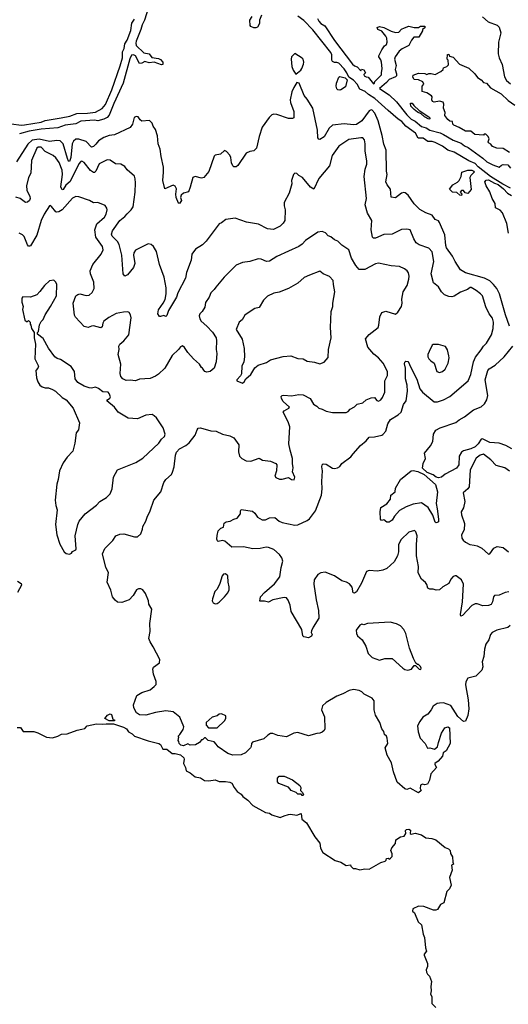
# Model space of a CAD drawing. Extents: x 2220333 to 2384341, y 721037 to 894043.
# Tile 288 of 325: x 2320741 to 2325403, y 844607 to 854000. Entities that reach past the tile are written whole.
import ezdxf

# ---------------------------------------------------------------- set-up
doc = ezdxf.new("R2010")
doc.units = 0

msp = doc.modelspace()

# ---------------------------------------------------------------- linework, layer by layer
at = {"layer": '0CON10XD'}
for points in [[(2321998.9, 854211.1), (2321932.1, 853995), (2321908.1, 853951.9), (2321896.2, 853906.2), (2321852.1, 853795), (2321847.9, 853775), (2321851.9, 853755), (2321924.6, 853684.6), (2321976, 853675), (2322000.6, 853640.6), (2322065, 853630), (2322085, 853621.2), (2322105, 853596.7), (2322106.8, 853573.2), (2322095, 853570), (2322025, 853594.6), (2321975, 853589.2), (2321935, 853600.5), (2321905, 853585.5), (2321885, 853583.1), (2321845.3, 853655.3), (2321825, 853665.8), (2321807.8, 853662.2), (2321792.2, 853627.8), (2321727.8, 853395), (2321638.3, 853201.7), (2321595, 853088.6), (2321575, 853068.9), (2321545, 853052), (2321485, 853034), (2321453.4, 853043.4), (2321325, 853030.8), (2321275, 853007.5), (2321175, 852993.5), (2321105, 852967.5), (2320945, 852956.7), (2320832.1, 852937.9), (2320739.8, 852910.2)], [(2320662, 853008), (2320755, 852995.5), (2320785, 852997.3), (2320945, 853022.2), (2320985, 853038.5), (2321135.5, 853064.5), (2321219.3, 853080.7), (2321284.4, 853105.6), (2321387.2, 853107.2), (2321465, 853116.8), (2321527.7, 853152.3), (2321559.6, 853190.4), (2321619.7, 853330.3), (2321698.8, 853561.2), (2321721.9, 853638.1), (2321722.1, 853695), (2321737.1, 853725), (2321745, 853770), (2321765.6, 853805), (2321801.7, 853898.3), (2321811.4, 853968.6), (2321835.4, 854004.6)], [(2323048.8, 854045), (2323030, 853995), (2323027.5, 853965), (2323009.3, 853930.7), (2322995, 853922.5), (2322975, 853922.5), (2322947, 853937), (2322940, 853945), (2322937.5, 853995), (2322959.3, 854030.7)], [(2325422.7, 852392.7), (2325351.1, 852431.1), (2325233.6, 852503.6), (2325115, 852597.3), (2325087.3, 852627.3), (2325025, 852654.2), (2324886.7, 852736.7), (2324824.3, 852754.3), (2324775, 852793.2), (2324705, 852830.3), (2324675, 852838.9), (2324635, 852839.5), (2324589.2, 852869.2), (2324541.4, 852871.4), (2324517.9, 852917.9), (2324424.2, 852984.2), (2324387.7, 853027.7), (2324351.2, 853051.2), (2324256.1, 853133.9), (2324129.1, 853249.1), (2324067.4, 853287.4), (2324037.5, 853315), (2323987.2, 853337.2), (2323961.9, 853385), (2323924.4, 853425), (2323881.3, 853451.3), (2323860.9, 853495), (2323835, 853531.4), (2323785, 853585.6), (2323765, 853593.1), (2323745, 853591.5), (2323725, 853601.9), (2323718.5, 853615), (2323718.9, 853665), (2323708.2, 853688.2), (2323537.8, 853905), (2323451.2, 853991.2), (2323395, 854034.8)], [(2323580.6, 854010.6), (2323595.7, 853985), (2323614.7, 853964.7), (2323651.3, 853941.3), (2323743.3, 853803.3), (2323916.7, 853575), (2323935, 853560), (2323960.7, 853550.7), (2323995, 853513.8), (2324003, 853527), (2324025, 853523.3), (2324038.8, 853495), (2324025, 853477.5), (2324028.8, 853465), (2324045, 853454.2), (2324065, 853452.5), (2324115, 853390), (2324125, 853393.3), (2324128.8, 853411.2), (2324194, 853475), (2324191.1, 853495), (2324197.5, 853535), (2324191.4, 853595), (2324185, 853617.5), (2324166.7, 853645), (2324167, 853657), (2324195.9, 853714.1), (2324220.5, 853749.5), (2324240, 853765), (2324247.5, 853785), (2324243.3, 853825), (2324233.6, 853843.6), (2324195, 853890), (2324157, 853907), (2324150, 853925), (2324174, 853936), (2324215, 853925.8), (2324285, 853890), (2324325, 853876.7), (2324358.8, 853881.2), (2324385, 853910), (2324411.7, 853921.7)], [(2325155, 854027.1), (2325211.4, 853981.4), (2325295, 853946.9), (2325315, 853928), (2325330, 853875), (2325307.8, 853785), (2325307.1, 853675), (2325315.9, 853635.9), (2325342.7, 853572.7), (2325365, 853454), (2325385, 853421.9), (2325425, 853388.2)], [(2324411.7, 853921.7), (2324455, 853937.5), (2324505, 853927.5), (2324545, 853927.5), (2324565, 853940), (2324605, 853937.5), (2324607, 853923), (2324582.5, 853907.5), (2324582.5, 853895), (2324550, 853835), (2324502.5, 853835), (2324480, 853805), (2324455, 853753.3), (2324388.8, 853721.2), (2324360.9, 853699.1), (2324322.5, 853645), (2324316, 853625), (2324333.8, 853565), (2324324.5, 853525), (2324335.5, 853485), (2324335, 853463.3), (2324325.6, 853454.4), (2324265, 853430), (2324240, 853400), (2324173.3, 853345), (2324265, 853283.9), (2324335, 853218.2), (2324432.9, 853092.9), (2324475, 853050.5), (2324515, 853031.9), (2324572.9, 852982.9), (2324618.2, 852968.2), (2324655, 852947.7), (2324751.3, 852921.3), (2324785.8, 852905), (2324875, 852851.2), (2324952.1, 852822.1), (2324985, 852797.3), (2325020.7, 852780.7), (2325159.9, 852679.9), (2325198.2, 852645), (2325256, 852615), (2325316.2, 852593.8), (2325336.4, 852613.6), (2325355, 852620), (2325397, 852617), (2325425, 852583.3)], [(2323375, 853480), (2323421.7, 853518.3), (2323433.3, 853535), (2323450, 853575), (2323451.2, 853595), (2323445, 853622.5), (2323435, 853633.3), (2323365, 853677.5), (2323333.9, 853646.1), (2323331.2, 853625), (2323336.7, 853555), (2323349.3, 853519.3), (2323375, 853480)], [(2325415, 852732.5), (2325355, 852770), (2325293.6, 852773.6), (2325250.7, 852790.7), (2325235, 852812.5), (2325212.5, 852825), (2325210, 852835), (2325220, 852865), (2325210, 852885), (2325187, 852907), (2325173, 852907), (2325165, 852900), (2325083.6, 852903.6), (2325046.2, 852936.2), (2324995, 852936.7), (2324935, 852973.3), (2324883.9, 852993.9), (2324872.5, 853005), (2324870, 853030), (2324845, 853032.5), (2324825, 853047.5), (2324797.5, 853085), (2324800, 853115), (2324783.3, 853155), (2324787.5, 853195), (2324780, 853215), (2324745, 853222.5), (2324695, 853213.3), (2324680.7, 853220.7), (2324672.5, 853235), (2324677.5, 853265), (2324670, 853275), (2324625, 853303.3), (2324580, 853315), (2324580, 853365), (2324597.5, 853385), (2324588.3, 853408.3), (2324546.4, 853426.4), (2324505, 853430), (2324493, 853453), (2324495, 853470), (2324545, 853490), (2324605, 853487.5), (2324625, 853477.5), (2324645, 853486.7), (2324665, 853487.5), (2324705, 853477.5), (2324760, 853505), (2324780, 853525), (2324785, 853540), (2324817, 853553), (2324831.7, 853568.3), (2324827.5, 853615), (2324820, 853625), (2324821.7, 853668.3), (2324835, 853670), (2324841.7, 853651.7), (2324875, 853642.5), (2324936.4, 853576.4), (2325025, 853536.7), (2325082, 853485), (2325108, 853448), (2325145, 853428), (2325165, 853401.2), (2325195, 853393.3), (2325231.4, 853351.4), (2325335, 853294.2), (2325400.9, 853230.9), (2325465, 853184.2)], [(2323795, 853327.5), (2323775, 853330), (2323765, 853340), (2323758.8, 853365), (2323762, 853395), (2323786.4, 853453.6), (2323795, 853460), (2323847.5, 853445), (2323865.8, 853425.8), (2323848.8, 853361.2), (2323805, 853332.5), (2323795, 853327.5)], [(2325414.7, 851075), (2325374.6, 851185), (2325319.6, 851385), (2325293.1, 851435), (2325261.2, 851475), (2325225, 851507.7), (2325174.6, 851535.4), (2324995, 851585.6), (2324947.5, 851615), (2324895.6, 851695), (2324871.5, 851745), (2324812.9, 851825), (2324805.4, 851845), (2324796.9, 851946.9), (2324746.4, 852066.4), (2324735, 852080.8), (2324704.4, 852094.4), (2324676.7, 852136.7), (2324615, 852157.7), (2324559.7, 852189.7), (2324505.5, 852245), (2324446.2, 852326.2), (2324418.7, 852348.7), (2324405, 852351.9), (2324385, 852346.7), (2324325, 852301.8), (2324285.8, 852305.8), (2324279.2, 852385), (2324246.2, 852425), (2324234, 852455), (2324246.7, 852525), (2324238.8, 852555), (2324236.7, 852755), (2324213.5, 852813.5), (2324200, 852895), (2324159.4, 853035), (2324129.4, 853109.4), (2324105, 853137.8), (2324095, 853140.5), (2324075, 853131.5), (2324005, 853034.7), (2323955, 853000.6), (2323925, 852995.8), (2323835, 853006.4), (2323725, 852994.6), (2323694.7, 852965.3), (2323645, 852883.1), (2323605, 852858.8), (2323595, 852860), (2323584.4, 852874.4), (2323583.3, 852945), (2323537.4, 853157.4), (2323485, 853243.3), (2323456.4, 853276.4), (2323406.7, 853395), (2323385, 853400), (2323355, 853352.5), (2323338, 853312), (2323321.2, 853235), (2323325, 853210), (2323357.5, 853125), (2323355, 853063.3), (2323345, 853056.2), (2323305, 853057.1), (2323194.1, 853095.9), (2323165, 853098), (2323145, 853091.2), (2323122.1, 853067.9), (2323055, 852973.8), (2323025.6, 852885), (2322998.8, 852775), (2322975, 852750), (2322935, 852743.3), (2322902.3, 852727.7), (2322821.7, 852608.3), (2322805, 852596.7), (2322785, 852597.5), (2322775, 852606.7), (2322760.8, 852635), (2322754.2, 852685), (2322745, 852706.7), (2322715, 852743.3), (2322695, 852753.3), (2322655, 852718.8), (2322605, 852706.7), (2322595, 852697.5), (2322545, 852552.5), (2322497.5, 852495), (2322475, 852490), (2322415, 852503.3), (2322393.6, 852496.4), (2322365.9, 852404.1), (2322352, 852358), (2322305, 852344), (2322281.2, 852325), (2322276.2, 852305), (2322283.3, 852275), (2322265, 852247.5), (2322255, 852250), (2322232.9, 852305), (2322229.4, 852335), (2322235.7, 852385.7), (2322225, 852411.2), (2322205, 852422), (2322125, 852387.5), (2322106.2, 852465), (2322114.2, 852545.8), (2322111.9, 852595), (2322090, 852695), (2322081.8, 852765), (2322060.4, 852815), (2322055, 852892.5), (2322035, 852952.5), (2322014.4, 852984.4), (2322004, 853014), (2321977.7, 853037.7), (2321905, 853033.8), (2321890, 853045), (2321870, 853075), (2321853, 853077), (2321833.9, 853066.1), (2321817.3, 853002.7), (2321795, 852972), (2321645, 852902.2), (2321595, 852896.1), (2321545, 852875.3), (2321493.5, 852845), (2321467, 852813), (2321445, 852790.9), (2321425, 852784.4), (2321375, 852837.3), (2321305, 852861.6), (2321275, 852861.2), (2321255, 852841.8), (2321240.5, 852815), (2321228.1, 852685), (2321215, 852648.6), (2321205, 852652), (2321196.5, 852675), (2321155.8, 852815), (2321125.6, 852845.6), (2321095, 852849.1), (2321025, 852837.4), (2320925, 852860.9), (2320860.3, 852849.7), (2320818, 852812), (2320710, 852645)], [(2324645, 853050), (2324603.3, 853075), (2324572.5, 853102.5), (2324535, 853117.5), (2324503.3, 853145), (2324473.8, 853175), (2324470, 853205), (2324485, 853202.5), (2324500.5, 853180.5), (2324553.6, 853133.6), (2324645, 853072.5), (2324652.5, 853065), (2324652.5, 853055), (2324645, 853050)], [(2323922.2, 849857.8), (2323991.7, 849938.3), (2324047.6, 849982.4), (2324073.6, 850016.4), (2324125, 850021.4), (2324194.3, 850035.7), (2324206.8, 850043.2), (2324232.5, 850075), (2324253.6, 850145), (2324277.5, 850185), (2324350.2, 850229.8), (2324378.9, 850255), (2324402.1, 850327.9), (2324429.2, 850365), (2324441.5, 850455), (2324437.7, 850515), (2324423.1, 850575), (2324421.1, 850675), (2324412.9, 850717.1), (2324415, 850732.5), (2324425, 850743.3), (2324445, 850740), (2324455, 850727.5), (2324465.8, 850695), (2324530.5, 850570.5), (2324559.5, 850479.5), (2324585, 850445.6), (2324695, 850355.7), (2324726.4, 850353.6), (2324783.3, 850375), (2324844.5, 850405.5), (2325018.9, 850555), (2325045.3, 850614.7), (2325071.5, 850735), (2325088.2, 850781.8), (2325145, 850852), (2325165, 850886.2), (2325193.8, 850915), (2325242.5, 850995), (2325257.5, 851055), (2325262.5, 851115), (2325252, 851152), (2325219.5, 851195), (2325189.5, 851259.5), (2325155.5, 851365), (2325138.6, 851385), (2325095.3, 851415.3), (2325048, 851445), (2325037.5, 851445), (2325013.6, 851426.4), (2324945, 851402.2), (2324886.6, 851363.4), (2324865, 851357.1), (2324835, 851358.6), (2324795, 851376.2), (2324766.2, 851405), (2324735, 851452.5), (2324689.3, 851490.7), (2324668.1, 851575), (2324691.5, 851695), (2324676.9, 851785), (2324645, 851819.6), (2324552.8, 851852.8), (2324523.1, 851873.1), (2324500.2, 851910.2), (2324465, 851994), (2324435, 852002.9), (2324382.6, 851997.4), (2324295, 851954.5), (2324215, 851950.5), (2324135, 851916.5), (2324116.9, 851916.9), (2324105.6, 851925.6), (2324093.3, 851995), (2324101.5, 852085), (2324057.6, 852155), (2324038, 852235), (2324048.8, 852295), (2324026.2, 852505), (2324036.2, 852573.8), (2324052.2, 852622.2), (2324053.8, 852655), (2324037.5, 852745), (2324038.1, 852815), (2324032, 852855), (2324015, 852873.8), (2323995, 852874.3), (2323881.7, 852858.3), (2323784.3, 852795), (2323721.8, 852705), (2323697.8, 852605), (2323596.1, 852483.9), (2323547.1, 852382.9), (2323513.7, 852403.7), (2323440, 852495), (2323405, 852512.5), (2323385, 852532.5), (2323365, 852537.5), (2323353.3, 852525), (2323333.9, 852466.1), (2323336, 852435), (2323311.2, 852345), (2323263.6, 852256.4), (2323263.8, 852225), (2323273.8, 852185), (2323269.2, 852085), (2323255, 852058.8), (2323225, 852030), (2323195, 852016), (2323160.7, 851999.3), (2323105, 852005.8), (2323019.3, 852049.3), (2322905, 852069.6), (2322795, 852107.5), (2322706.7, 852095), (2322667, 852063), (2322645, 852054.2), (2322521.1, 851888.9), (2322485, 851851.4), (2322419.4, 851810.6), (2322384, 851765), (2322377.5, 851705), (2322332.7, 851587.3), (2322324, 851535), (2322250.8, 851395), (2322236.4, 851353.6), (2322162, 851225), (2322145, 851177.5), (2322135, 851170), (2322115, 851177.5), (2322085, 851167.5), (2322075, 851170), (2322060, 851195), (2322063.8, 851233.8), (2322108.6, 851295), (2322127.6, 851332.4), (2322139.1, 851385), (2322138.8, 851441.2), (2322117.7, 851545), (2322074.2, 851664.2), (2322045, 851790), (2322017.5, 851835), (2321995, 851855.7), (2321965, 851862.9), (2321845, 851800.8), (2321829.4, 851775), (2321825.6, 851755), (2321838.6, 851675), (2321825, 851637.5), (2321770, 851565), (2321743.6, 851553.6), (2321727.5, 851575), (2321714.3, 851755), (2321690.4, 851855), (2321675.3, 851885.3), (2321624.5, 851935), (2321615.5, 851955), (2321627.5, 851985), (2321696.1, 852083.9), (2321745, 852121.9), (2321765, 852149.5), (2321805.7, 852185), (2321824.3, 852215), (2321843.5, 852355), (2321844.4, 852445), (2321842.9, 852482.9), (2321835, 852506.7), (2321767.3, 852567.3), (2321745, 852598.8), (2321705, 852623.3), (2321655, 852626.2), (2321605, 852659.2), (2321575, 852664), (2321500, 852625), (2321466, 852554), (2321455, 852542.9), (2321445, 852541.9), (2321415, 852562.5), (2321355, 852639.4), (2321335, 852649.4), (2321325, 852647.5), (2321303.9, 852626.1), (2321221.8, 852458.2), (2321179.7, 852420.3), (2321155, 852381.4), (2321145, 852377.5), (2321133.7, 852405), (2321148.4, 852525), (2321145.7, 852565), (2321117.6, 852637.6), (2321085, 852683.8), (2321060, 852705), (2320983.8, 852743.8), (2320945, 852782.9), (2320917.5, 852785), (2320903.5, 852775), (2320851.9, 852658.1), (2320848.5, 852535), (2320823.1, 852495), (2320806.1, 852415), (2320808.4, 852375), (2320836.4, 852315), (2320839.4, 852295), (2320833.2, 852276.8), (2320815, 852258), (2320795, 852257.1), (2320745, 852295.3), (2320705, 852306.1)], [(2324955, 852323.3), (2324940, 852325), (2324911.7, 852351.7), (2324870, 852355), (2324840, 852385), (2324873.3, 852425), (2324919.2, 852450.8), (2324932.5, 852465), (2324952.5, 852505), (2324960, 852545), (2325015, 852566), (2325055, 852565.7), (2325073.3, 852555), (2325076.7, 852545), (2325045.9, 852514.1), (2325036.2, 852495), (2325049.5, 852380.5), (2325015, 852342.5), (2324990, 852350), (2324975, 852370), (2324955, 852370), (2324942.5, 852355), (2324960, 852335), (2324955, 852323.3)], [(2325405.9, 851965), (2325389.4, 852055), (2325347.3, 852157.3), (2325325, 852184), (2325280, 852205), (2325275.9, 852245.9), (2325248.6, 852295), (2325226.9, 852356.9), (2325190.8, 852415), (2325180, 852455), (2325190.8, 852469.2), (2325215, 852474), (2325270.9, 852440.9), (2325305, 852428), (2325357, 852387), (2325394.3, 852344.3), (2325431.9, 852321.9)], [(2323305, 851792.5), (2323195, 851741.1), (2323125, 851695.7), (2323094.4, 851694.4), (2323045, 851716), (2323015, 851720), (2322935, 851694), (2322865.8, 851684.2), (2322805, 851660), (2322692, 851545), (2322611.2, 851448.8), (2322597.5, 851425), (2322564.2, 851395.8), (2322548.3, 851351.7), (2322515, 851302.5), (2322506.7, 851256.7), (2322483, 851217), (2322458.8, 851195), (2322454.1, 851175.9), (2322460, 851145), (2322470.8, 851125), (2322527.6, 851077.6), (2322580.2, 851020.2), (2322614.4, 850965), (2322618.9, 850935), (2322613.8, 850855), (2322620, 850815), (2322613.8, 850735), (2322596, 850675), (2322557.3, 850642.7), (2322525, 850636.7), (2322507.5, 850645), (2322498.3, 850658.3), (2322486.4, 850676.4), (2322475, 850682.5), (2322456.2, 850715), (2322398, 850765), (2322344.2, 850825), (2322314.3, 850874.3), (2322295, 850890), (2322275, 850880), (2322256.9, 850853.1), (2322195, 850797.5), (2322125, 850675.6), (2322065, 850618.1), (2322035, 850598.9), (2321985, 850577.5), (2321885, 850572), (2321844.2, 850555.8), (2321795, 850561.1), (2321755, 850558.1), (2321723.4, 850573.4), (2321705.7, 850595), (2321698.9, 850625), (2321706.7, 850715), (2321681.1, 850805), (2321690.5, 850855), (2321687.8, 850885), (2321695.4, 850904.6), (2321734.2, 850935), (2321782, 850995), (2321802.9, 851155), (2321799.2, 851185), (2321785, 851206.2), (2321772.7, 851212.7), (2321730.3, 851210.3), (2321662.4, 851197.6), (2321590.2, 851159.8), (2321544, 851125), (2321533.1, 851105), (2321528.9, 851071.1), (2321515, 851059.2), (2321445, 851080), (2321425, 851078), (2321395, 851063.8), (2321355, 851074), (2321272.1, 851162.1), (2321265, 851180), (2321252.2, 851295), (2321276.7, 851365), (2321295, 851380), (2321315, 851386.2), (2321375, 851370), (2321405, 851372), (2321433.4, 851396.6), (2321451.1, 851435), (2321447.4, 851497.4), (2321416.5, 851575), (2321414.4, 851605), (2321436.9, 851665), (2321517.1, 851765), (2321535.6, 851805), (2321530.6, 851835), (2321467.7, 851925), (2321456.2, 851995), (2321477.3, 852052.7), (2321550.8, 852115), (2321566.9, 852145), (2321573.8, 852185), (2321573.3, 852203.3), (2321555, 852227.5), (2321486.1, 852256.1), (2321445, 852253.3), (2321405.8, 852275.8), (2321305, 852312), (2321275, 852312.5), (2321245, 852298.6), (2321145, 852186.9), (2321115, 852167.5), (2321095, 852163.1), (2321085, 852167.1), (2321045, 852218.8), (2321035, 852226.7), (2321025, 852223.8), (2320974, 852146), (2320945, 852083.8), (2320905.6, 851945), (2320845, 851843.3), (2320835, 851838.8), (2320825, 851841.2), (2320815, 851853.8), (2320782.7, 851932.7), (2320767.3, 851947.3), (2320735, 851964.2)], [(2325420.2, 848219.8), (2325398, 848202), (2325292.5, 848175), (2325247.5, 848155), (2325233.8, 848135), (2325216.2, 848085), (2325187.1, 848042.9), (2325174.4, 847995), (2325168.6, 847925), (2325154.4, 847875), (2325158.8, 847825), (2325150.8, 847795), (2325092.4, 847737.6), (2325015, 847718.8), (2324995.9, 847684.1), (2324994.3, 847655), (2325020.7, 847510.7), (2325026.7, 847425), (2325016.9, 847363.1), (2324995, 847307.5), (2324975, 847306.2), (2324922.4, 847352.4), (2324855, 847458.5), (2324785, 847482.5), (2324745, 847480), (2324725, 847477.5), (2324685, 847450), (2324667.5, 847415), (2324635.9, 847374.1), (2324587.5, 847345), (2324557.5, 847305), (2324537.5, 847265), (2324542, 847205), (2324562, 847145), (2324608.8, 847095), (2324631.2, 847051.2), (2324655, 847052.5), (2324697.7, 847042.3), (2324725.7, 847064.3), (2324735.8, 847104.2), (2324763.8, 847195), (2324796.1, 847243.9), (2324825, 847253.8), (2324840, 847245), (2324846.7, 847095), (2324810, 847025), (2324782.5, 847005), (2324776.1, 846973.9), (2324733, 846927), (2324700, 846905), (2324700, 846895), (2324717.5, 846865), (2324663.9, 846806.1), (2324650, 846745), (2324633, 846707), (2324605, 846700), (2324585, 846707.5), (2324565, 846697.5), (2324560, 846665), (2324570, 846645), (2324546.4, 846623.6), (2324465, 846667.5), (2324435, 846657.5), (2324415, 846662.5), (2324343.3, 846725), (2324306.2, 846825), (2324289.2, 846909.2), (2324246.2, 846985), (2324229.2, 847055), (2324253.8, 847095), (2324247.5, 847145), (2324240, 847165), (2324221.7, 847181.7), (2324215, 847210), (2324196.4, 847236.4), (2324177.5, 847295), (2324136, 847365), (2324123.8, 847415), (2324122, 847502), (2324105, 847528.8), (2324026.4, 847566.4), (2324005, 847586.7), (2323979.5, 847599.5), (2323925, 847610), (2323885, 847601.2), (2323825, 847568.8), (2323765, 847546.2), (2323664.6, 847485.4), (2323628.8, 847455), (2323620, 847415), (2323648.3, 847348.3), (2323653.3, 847235), (2323645, 847217.5), (2323625, 847203.3), (2323605, 847193.3), (2323575, 847191.2), (2323495, 847167.5), (2323395, 847200), (2323355, 847193.3), (2323285, 847160), (2323205, 847171.2), (2323155, 847190), (2323135, 847190), (2323106.7, 847175), (2323069.5, 847140.5), (2322961.7, 847108.3), (2322952.5, 847095), (2322950, 847065), (2322943.3, 847055), (2322894.1, 847005.9), (2322855, 846986.2), (2322774.2, 846984.2), (2322725, 846998), (2322635, 847062), (2322615, 847088), (2322595, 847110), (2322540, 847125), (2322515, 847150), (2322505, 847150), (2322485, 847130), (2322475, 847130), (2322456.4, 847103.6), (2322417, 847083), (2322368.3, 847078.3), (2322345, 847092.5), (2322305, 847071.2), (2322277.7, 847077.7), (2322262.5, 847095), (2322260, 847115), (2322253, 847123), (2322257.5, 847155), (2322252.5, 847165), (2322269.3, 847180.7), (2322300.7, 847229.3), (2322306.2, 847255), (2322268, 847345), (2322205, 847397.5), (2322135, 847408.1), (2322035, 847390), (2321945, 847365.7), (2321885, 847370), (2321855, 847386.7), (2321829.2, 847435), (2321827.1, 847465), (2321858.3, 847551.7), (2321905, 847580.6), (2321984.1, 847605.9), (2322025, 847637.5), (2322041.7, 847658.3), (2322043, 847687), (2322018, 847755), (2322010, 847805), (2322018.3, 847821.7), (2322073.3, 847865), (2322077.5, 847895), (2322015, 848017.5), (2321984.2, 848065), (2321972.3, 848097.7), (2321985.7, 848164.3), (2321981.7, 848238.3), (2322001.2, 848375), (2321974.2, 848424.2), (2321969.2, 848455), (2321942, 848525), (2321915, 848560), (2321895, 848570), (2321875, 848570), (2321855, 848562.5), (2321824.3, 848505.7), (2321784.2, 848465.8), (2321715, 848438.6), (2321675, 848444.2), (2321651.3, 848461.3), (2321626.7, 848495), (2321608.7, 848558.7), (2321576.1, 848633.9), (2321588.1, 848725), (2321563.3, 848775), (2321531.2, 848905), (2321552, 848955), (2321628.3, 849031.7), (2321657.5, 849075), (2321695, 849091.2), (2321735, 849096), (2321835, 849066), (2321864.1, 849065.9), (2321896, 849095), (2321911.4, 849138.6), (2321915.7, 849165), (2321945.5, 849215), (2321957.3, 849255), (2321986.9, 849315), (2322019.2, 849415), (2322086.2, 849495), (2322116.7, 849585), (2322135, 849612.5), (2322187.5, 849662.5), (2322198.8, 849685), (2322215.7, 849735), (2322226.4, 849845), (2322235.4, 849874.6), (2322265.7, 849905), (2322325, 849938.5), (2322358.6, 849965), (2322415, 850036.7), (2322433.4, 850086.6), (2322445, 850102), (2322465, 850107.5), (2322565, 850079.4), (2322615.6, 850075.6), (2322676.8, 850046.8), (2322745, 850029.2), (2322785, 850010), (2322830, 849945), (2322828.3, 849878.3), (2322838.8, 849835), (2322860, 849815), (2322903, 849793), (2322945, 849789.2), (2323025, 849816.2), (2323058.8, 849798.8), (2323135, 849787.5), (2323185, 849766.7), (2323193.3, 849755), (2323192, 849695), (2323174.2, 849645), (2323185, 849631.2), (2323218, 849618), (2323245, 849616.2), (2323305, 849632.5), (2323335, 849613.8), (2323359.3, 849610.7), (2323366.2, 849635), (2323343.6, 849686.4), (2323348.8, 849725), (2323342.5, 849765), (2323344.2, 849815), (2323320, 849895), (2323310, 849955), (2323317.8, 850115), (2323303.3, 850165), (2323256, 850255), (2323262.5, 850267.5), (2323310, 850295), (2323313.3, 850305), (2323255, 850358.8), (2323238, 850385), (2323234, 850405), (2323244.5, 850415.5), (2323260.9, 850419.1), (2323335, 850412.5), (2323404.4, 850424.4), (2323445, 850422.9), (2323510.8, 850385), (2323545, 850333.3), (2323575, 850313.8), (2323595, 850294), (2323625, 850285.8), (2323665, 850264), (2323725, 850254.4), (2323855, 850251.4), (2323875, 850261.2), (2323895, 850286.2), (2323935, 850306.2), (2323959.2, 850330.8), (2324015, 850346), (2324045, 850373.8), (2324095, 850394.2), (2324125, 850396), (2324148.3, 850368.3), (2324165, 850360), (2324185, 850373.3), (2324200.8, 850395), (2324223, 850447), (2324225.7, 850555), (2324248.5, 850605), (2324251.5, 850645), (2324209.4, 850725), (2324165, 850774.3), (2324118.8, 850808.8), (2324062.5, 850875), (2324038.8, 850955), (2324074.4, 850995.6), (2324160, 851065), (2324168.6, 851085), (2324175.7, 851164.3), (2324195, 851206.7), (2324235, 851221.2), (2324325, 851192.5), (2324348.8, 851211.2), (2324383.8, 851265), (2324390, 851295), (2324387.1, 851335), (2324399.4, 851405), (2324437.1, 851465), (2324454.3, 851525), (2324458, 851555), (2324451.2, 851585), (2324438.8, 851605), (2324413.3, 851625), (2324365, 851645.7), (2324285, 851653.1), (2324165, 851677.1), (2324135, 851670.8), (2324035, 851617.5), (2323978.3, 851618.3), (2323947.5, 851655), (2323905, 851723.8), (2323882.5, 851805), (2323815, 851850), (2323775, 851886.2), (2323745, 851901.2), (2323709.7, 851929.7), (2323685, 851938.8), (2323657.3, 851967.3), (2323625, 851978.8), (2323585, 851974), (2323467.1, 851892.9), (2323435, 851858.5), (2323405, 851837.5), (2323305, 851792.5)], [(2322865, 850532.5), (2322882.5, 850545), (2322896.7, 850575), (2322945, 850616.7), (2322985, 850680), (2323015, 850703.3), (2323095, 850730), (2323135, 850755.8), (2323255, 850787.5), (2323327.3, 850792.7), (2323395, 850769.4), (2323446.2, 850766.2), (2323485, 850742.5), (2323555, 850733.8), (2323605, 850716.2), (2323645.8, 850734.2), (2323685, 850777.5), (2323688, 850855), (2323714, 850965), (2323705.7, 851065), (2323713.8, 851215), (2323728, 851265), (2323728, 851295), (2323748.8, 851405), (2323734, 851475), (2323732.7, 851512.7), (2323695, 851550), (2323636.7, 851575), (2323605, 851601.2), (2323505, 851561.9), (2323455, 851540), (2323395, 851487.5), (2323304.2, 851435.8), (2323215, 851400), (2323165, 851390), (2323105, 851362), (2323066.2, 851325), (2323025, 851253.3), (2322985, 851244), (2322920, 851205), (2322888.8, 851181.2), (2322862.3, 851137.7), (2322835, 851113.3), (2322806.2, 851045), (2322862.4, 850952.4), (2322882.2, 850865), (2322886.7, 850785), (2322878.6, 850735), (2322860.8, 850695), (2322857.3, 850622.7), (2322847.3, 850602.7), (2322813.3, 850565), (2322812.5, 850555), (2322865, 850532.5)], [(2321215, 848902.5), (2321235, 848910), (2321243.6, 848926.4), (2321275, 848942.5), (2321279.3, 848950.7), (2321269.2, 849075), (2321293.8, 849185), (2321308, 849215), (2321364.3, 849285.7), (2321475, 849369.2), (2321505, 849404.2), (2321567.9, 849442.1), (2321602.3, 849477.7), (2321623.8, 849525), (2321636, 849635), (2321673.6, 849706.4), (2321847.5, 849775), (2321915, 849818), (2322068.7, 849961.3), (2322092.7, 849997.3), (2322121.2, 850025), (2322127.3, 850047.3), (2322108.8, 850105), (2322045, 850202.5), (2322025, 850222.5), (2322003, 850233), (2321945, 850228.8), (2321865, 850193.8), (2321775, 850198.8), (2321680, 850255), (2321646.7, 850305), (2321573.3, 850365), (2321577.5, 850375), (2321601.4, 850388.6), (2321607.1, 850402.9), (2321595.7, 850435), (2321585, 850447.5), (2321535, 850450.8), (2321493.2, 850483.2), (2321465, 850493.8), (2321425, 850483.8), (2321405, 850486.7), (2321355, 850503.8), (2321295, 850538.8), (2321270, 850575), (2321262.5, 850645), (2321231.7, 850691.7), (2321129.7, 850759.7), (2321098.3, 850768.3), (2321075, 850783.3), (2321016.4, 850866.4), (2320965, 850960), (2320911.7, 851001.7), (2320910, 851015), (2320920, 851025), (2320929.3, 851090.7), (2320945, 851120), (2320965, 851140), (2320983.3, 851185), (2321035.8, 851265), (2321090.8, 851365), (2321093.9, 851473.9), (2321085, 851497.5), (2321065.9, 851515.9), (2321025, 851510), (2320976, 851465), (2320934.3, 851405.7), (2320904.2, 851375.8), (2320845, 851352), (2320770, 851355), (2320762.5, 851345), (2320762.5, 851305), (2320772.5, 851265), (2320767.5, 851235), (2320790, 851135), (2320805, 851120), (2320815, 851120), (2320825, 851130), (2320840, 851115), (2320840, 851095), (2320847, 851087), (2320852.5, 851055), (2320880, 851015), (2320880, 850965), (2320892.5, 850905), (2320884, 850765), (2320918.8, 850695), (2320913.6, 850676.4), (2320893.3, 850655), (2320900, 850585), (2320913.8, 850545), (2320932.5, 850515), (2320955, 850497.5), (2320985, 850487.5), (2321015, 850487.5), (2321055, 850472.5), (2321082.5, 850455), (2321145, 850396.7), (2321185, 850372.5), (2321250, 850295), (2321312, 850155), (2321301.7, 850088.3), (2321280.7, 850059.3), (2321268.3, 849961.7), (2321246.7, 849885), (2321194.2, 849825.8), (2321155, 849772.5), (2321121.2, 849695), (2321109.2, 849615), (2321095, 849570), (2321080, 849415), (2321084.3, 849365), (2321097.1, 849325), (2321083.1, 849185), (2321095.8, 849085), (2321125, 848996.7), (2321165, 848923.3), (2321185, 848906.7), (2321215, 848902.5)], [(2324745, 850633.5), (2324776.2, 850643.8), (2324800, 850665), (2324827.5, 850725), (2324839.2, 850775), (2324836, 850795), (2324821.7, 850851.7), (2324803, 850883), (2324735, 850901.2), (2324687, 850903), (2324677.5, 850895), (2324647.1, 850835), (2324635.7, 850805), (2324635.7, 850785), (2324644.6, 850764.6), (2324663.8, 850745), (2324696.2, 850725), (2324719.2, 850645), (2324745, 850633.5)], [(2325435, 849906.7), (2325377.7, 849937.7), (2325315, 849958.8), (2325225, 849966.7), (2325155, 850002.8), (2325143, 849997), (2325116.2, 849955), (2325085, 849925.2), (2325045, 849906.7), (2324975, 849888.4), (2324954.6, 849875), (2324933.7, 849836.3), (2324929.8, 849755), (2324906.8, 849723.2), (2324800, 849665), (2324765, 849636.9), (2324735, 849629.5), (2324715, 849634.4), (2324685, 849657.5), (2324628.9, 849678.9), (2324585, 849723.3), (2324590, 849765), (2324612.9, 849815), (2324601.4, 849865), (2324661.2, 849935), (2324683.3, 849975), (2324690, 850045), (2324712.5, 850085), (2324752.5, 850105), (2324901.8, 850158.2), (2324935, 850181.9), (2324985, 850211.2), (2325071.9, 850278.1), (2325145, 850307.8), (2325175, 850337.1), (2325197.6, 850375), (2325207.7, 850415), (2325182.7, 850565), (2325206.9, 850653.1), (2325221.1, 850668.9), (2325276.7, 850703.3), (2325364.5, 850785), (2325445.5, 850885)], [(2325406.9, 848543.1), (2325373.2, 848536.8), (2325315, 848510), (2325272, 848508), (2325260, 848495), (2325252.5, 848445), (2325237.9, 848422.1), (2325215, 848410.6), (2325158.7, 848408.7), (2325105, 848428), (2325085, 848428), (2325055, 848410.8), (2324965, 848316), (2324950, 848310), (2324946.1, 848326.1), (2324966.4, 848445), (2324974.5, 848615), (2324955, 848655.7), (2324905, 848694), (2324894.1, 848695.9), (2324875, 848687.5), (2324855, 848662.5), (2324835, 848620), (2324779.3, 848590.7), (2324745, 848560), (2324715, 848557.5), (2324686.1, 848566.1), (2324655, 848566.7), (2324636.2, 848576.2), (2324625, 848612.5), (2324611.7, 848631.7), (2324575, 848662.5), (2324543.2, 848723.2), (2324546.9, 848785), (2324526.9, 848885), (2324526.9, 848995), (2324534.2, 849075), (2324520, 849115), (2324508, 849128), (2324455, 849112), (2324379.5, 849040.5), (2324354.4, 848995), (2324354.3, 848924.3), (2324344.4, 848885), (2324315, 848827.5), (2324244, 848765), (2324205, 848749.5), (2324155, 848739.6), (2324075, 848744.5), (2324048.6, 848735), (2324001.1, 848625), (2323955, 848543.3), (2323935, 848530), (2323923.9, 848533.9), (2323911.9, 848585), (2323888.6, 848618.6), (2323858.8, 848635), (2323815, 848647.3), (2323745, 848696), (2323655, 848728.9), (2323615.4, 848724.6), (2323585, 848708.1), (2323551.1, 848655), (2323546.7, 848615), (2323568.5, 848465), (2323592.5, 848365), (2323595, 848290), (2323540, 848205), (2323525, 848170), (2323522.5, 848155), (2323530, 848135), (2323525, 848117.5), (2323495, 848103.8), (2323451.7, 848111.7), (2323443.6, 848123.6), (2323433.6, 848183.6), (2323331.4, 848355), (2323320, 848415), (2323301.2, 848461.2), (2323285, 848483.3), (2323265, 848488), (2323155, 848465.8), (2323113.6, 848443.6), (2323075, 848453.3), (2323033, 848453), (2323037.5, 848495), (2323075, 848536.2), (2323173.3, 848616.7), (2323222, 848685), (2323234.5, 848775), (2323250, 848835), (2323241.4, 848865), (2323219.4, 848899.4), (2323164.7, 848944.7), (2323114.3, 848965.7), (2323092.1, 848967.9), (2323035, 848956.2), (2322965, 848951.2), (2322875, 848972), (2322765, 848967.5), (2322696.8, 849026.8), (2322675, 849032.5), (2322635, 849023.3), (2322627, 849027), (2322620, 849045), (2322625, 849080), (2322633.3, 849125), (2322659.3, 849150.7), (2322685, 849160), (2322691.7, 849198.3), (2322710.7, 849209.3), (2322750, 849215), (2322783.6, 849236.4), (2322816.4, 849243.6), (2322847.5, 849285), (2322847.5, 849315), (2322855, 849327.5), (2322960.7, 849310.7), (2322983.9, 849293.9), (2323010, 849255), (2323055, 849227.5), (2323085, 849229.2), (2323125, 849249.2), (2323175, 849250.6), (2323215, 849216.9), (2323243.9, 849203.9), (2323365, 849178.2), (2323395, 849182.7), (2323485, 849222.3), (2323505, 849238.9), (2323564.5, 849315), (2323619.2, 849465), (2323627.5, 849525), (2323624.3, 849594.3), (2323630.8, 849695), (2323622.9, 849735), (2323626.2, 849755), (2323636.1, 849763.9), (2323665, 849758.6), (2323725, 849721.2), (2323745, 849718.8), (2323774.2, 849725.8), (2323793.9, 849736.1), (2323813.3, 849765), (2323899.1, 849830.9), (2323922.2, 849857.8)], [(2325413.2, 849693.2), (2325370, 849725), (2325286.7, 849746.7), (2325235, 849800.8), (2325165, 849854), (2325135, 849846.7), (2325095, 849816), (2325039.4, 849705), (2325030, 849545), (2325016.3, 849523.7), (2324972.9, 849485), (2324987.5, 849405), (2324975, 849342.5), (2324954.3, 849305), (2324957.1, 849275), (2324984.3, 849195), (2324981.4, 849135), (2324956.7, 849085), (2324958.9, 849055), (2324973.3, 849033.3), (2324995, 849015.6), (2325035, 848994.5), (2325077.2, 848987.2), (2325105, 848981.4), (2325149.1, 848959.1), (2325215, 848900), (2325225.9, 848904.1), (2325263, 848957), (2325295, 848973.3), (2325355, 848963.8), (2325405, 848923.8)], [(2324715, 849200), (2324705, 849207.5), (2324682.6, 849272.6), (2324636.8, 849346.8), (2324575, 849389.5), (2324495, 849379.1), (2324427.9, 849352.1), (2324363.1, 849316.9), (2324316.9, 849265), (2324294, 849225), (2324265, 849208), (2324245, 849207.5), (2324215, 849227.5), (2324191.7, 849221.7), (2324182.5, 849235), (2324181.2, 849305), (2324186.7, 849345), (2324245, 849380), (2324280, 849425), (2324282.5, 849465), (2324322.5, 849495), (2324325, 849530), (2324375, 849612.5), (2324474.5, 849695.5), (2324495, 849700), (2324539.3, 849689.3), (2324600.9, 849660.9), (2324708.5, 849565), (2324728.5, 849495), (2324713.9, 849383.9), (2324724.3, 849334.3), (2324736, 849235), (2324735, 849210), (2324725, 849202.5), (2324715, 849200)], [(2320720, 848645), (2320755, 848620), (2320757.5, 848605), (2320720, 848535)], [(2322605, 848427.5), (2322625, 848430), (2322645, 848443.3), (2322693.8, 848495), (2322725, 848533.3), (2322738.3, 848561.7), (2322740.5, 848590.5), (2322730, 848635), (2322725.7, 848695), (2322705, 848713.8), (2322685, 848710), (2322673.3, 848695), (2322650, 848620), (2322623.8, 848566.2), (2322603.3, 848545), (2322580, 848475), (2322577.5, 848455), (2322587, 848437), (2322605, 848427.5)], [(2324445, 847793.3), (2324480, 847805), (2324505, 847840), (2324518.3, 847838.3), (2324553, 847803), (2324568.3, 847801.7), (2324570, 847815), (2324565, 847830), (2324545, 847850), (2324535, 847850), (2324521.7, 847861.7), (2324496.4, 847906.4), (2324461.2, 848005), (2324424, 848145), (2324405, 848183.3), (2324375, 848216.2), (2324335, 848236.2), (2324275, 848253.3), (2324059.3, 848240.7), (2324025, 848227.5), (2324005, 848232.5), (2323985, 848222.5), (2323950, 848175), (2323954.1, 848144.1), (2323965, 848122.5), (2324007.5, 848085), (2324043.8, 848025), (2324064, 847955), (2324103.3, 847915), (2324175, 847888.8), (2324225, 847906.7), (2324295, 847906.7), (2324395, 847813.3), (2324415, 847800), (2324445, 847793.3)], [(2321645, 847310), (2321595, 847312.5), (2321552.5, 847335), (2321577.5, 847365), (2321605, 847376.7), (2321615, 847372.5), (2321628.3, 847328.3), (2321631.7, 847321.7), (2321645, 847320), (2321645, 847310)], [(2322543, 847243), (2322625, 847243.3), (2322695, 847312.5), (2322707.5, 847335), (2322708.3, 847358.3), (2322666.4, 847376.4), (2322645, 847373.3), (2322625, 847360), (2322577.5, 847345), (2322520, 847295), (2322518.3, 847268.3), (2322543, 847243)], [(2320715, 847247.5), (2320747, 847247), (2320775, 847210), (2320875, 847210), (2320915, 847196.7), (2320995, 847156.7), (2321055, 847148.8), (2321105, 847163.8), (2321140, 847185), (2321195, 847188), (2321288.3, 847221.7), (2321335, 847232), (2321360.7, 847239.3), (2321385, 847263.3), (2321475, 847281.9), (2321535, 847278), (2321566.1, 847283.9), (2321635, 847283.3), (2321731.7, 847251.7), (2321760, 847235), (2321777.3, 847207.3), (2321815, 847186.7), (2321835, 847163.8), (2321965, 847120), (2322067.5, 847095), (2322083.3, 847085), (2322105, 847040), (2322145, 847040), (2322195, 847000), (2322225, 847000), (2322275, 846987.5), (2322307, 846957), (2322310, 846945), (2322302.5, 846905), (2322322.5, 846865), (2322327.5, 846835), (2322366.1, 846816.1), (2322415, 846776.7), (2322466.4, 846766.4), (2322505, 846743.3), (2322545, 846740), (2322605, 846748.8), (2322645, 846733.3), (2322705, 846732.5), (2322746.4, 846726.4), (2322765, 846717.5), (2322787.5, 846675), (2322817, 846637), (2322855, 846612.5), (2322870.5, 846590.5), (2322917.5, 846555), (2322965, 846502.5), (2323085, 846436.7), (2323125, 846430), (2323145, 846413.3), (2323225, 846387.5), (2323263.6, 846406.4), (2323305, 846417.5), (2323325, 846420), (2323385, 846410), (2323426.7, 846426.7), (2323433.8, 846373.8), (2323478.3, 846338.3), (2323556.2, 846205), (2323603.8, 846145), (2323612, 846095), (2323633.3, 846055), (2323749.3, 845979.3), (2323805, 845963.3), (2323855, 845930), (2323897, 845937), (2323900, 845925), (2323923, 845903), (2323945, 845902.5), (2323985, 845890), (2324035, 845900), (2324075, 845897.5), (2324185, 845960), (2324227.5, 845972.5), (2324238.3, 845981.7), (2324241.7, 845998.3), (2324255, 846000), (2324265, 845990), (2324279.3, 846000.7), (2324293, 846017), (2324293, 846043), (2324282.5, 846075), (2324291.7, 846098.3), (2324325, 846140), (2324330, 846175), (2324375, 846203.8), (2324409.3, 846210.7), (2324423.8, 846235), (2324421.2, 846265), (2324432.5, 846275), (2324455, 846276.9), (2324468.6, 846268.6), (2324466.7, 846236.7), (2324475, 846230), (2324515, 846240), (2324575, 846222), (2324615, 846196), (2324671.7, 846188.3)], [(2323445, 846600), (2323435, 846600), (2323425, 846610), (2323395, 846612.5), (2323377, 846627), (2323330, 846645), (2323305, 846677.5), (2323213.9, 846713.9), (2323200.7, 846730.7), (2323200, 846765), (2323215, 846782.5), (2323265, 846782.5), (2323345, 846747.5), (2323413, 846693), (2323422.5, 846675), (2323420, 846645), (2323435, 846630), (2323447, 846607), (2323445, 846600)], [(2324671.7, 846188.3), (2324712.5, 846175), (2324801.7, 846101.7), (2324830.7, 846090.7), (2324846.7, 846075), (2324852.5, 846045), (2324870, 846015), (2324873.3, 845963.3), (2324880, 845945), (2324860, 845935), (2324867.5, 845885), (2324840, 845815), (2324856.4, 845743.6), (2324840.7, 845709.3), (2324816.4, 845683.6), (2324786.7, 845575), (2324755, 845557.5), (2324727.3, 845512.7), (2324710, 845505), (2324690, 845505), (2324595, 845540), (2324545, 845542.5), (2324491.7, 845518.3), (2324490, 845495), (2324508.3, 845478.3), (2324543.3, 845395), (2324575.9, 845365.9), (2324590, 845275), (2324604, 845245), (2324613.3, 845145), (2324622.5, 845115), (2324600, 845085), (2324600, 845075), (2324632.5, 844995), (2324631.7, 844968.3), (2324620, 844935), (2324623, 844913), (2324630, 844895), (2324650, 844875), (2324670, 844825), (2324662.5, 844775), (2324667.5, 844735), (2324660, 844705), (2324671.7, 844681.7), (2324673.6, 844613.6), (2324710, 844575)]]:
    msp.add_lwpolyline(points, dxfattribs=at)

doc.saveas('drawing.dxf')
